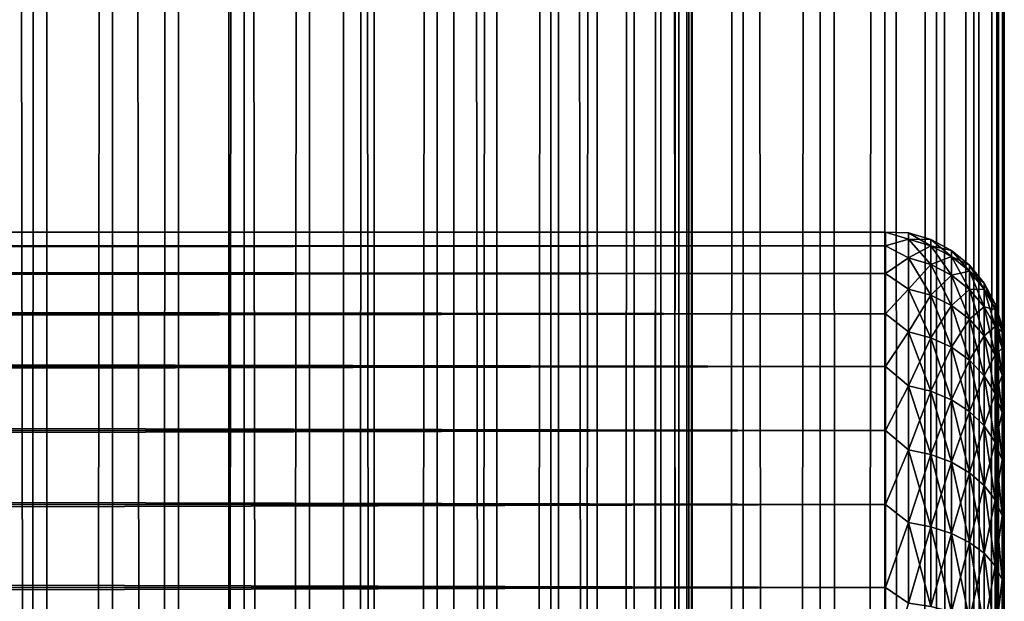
# Model space of a CAD drawing. Extents: x -265 to 265, y 0 to 1307.
# Tile 318 of 356: x 248 to 265, y 1006 to 1016. Entities that reach past the tile are written whole.
import ezdxf

# ---------------------------------------------------------------- set-up
doc = ezdxf.new("R2010")
doc.units = 0
doc.header["$LTSCALE"] = 81.481481
for name, color, linetype in [('119', 7, 'CONTINUOUS'), ('120', 7, 'CONTINUOUS'), ('17', 7, 'CONTINUOUS'), ('19', 7, 'CONTINUOUS'), ('23', 7, 'CONTINUOUS')]:
    doc.layers.add(name, color=color, linetype=linetype)

msp = doc.modelspace()

# ---------------------------------------------------------------- linework, layer by layer
at = {"layer": '119', "color": 7, "linetype": 'CONTINUOUS'}
for points in [[(248.042, 1, 14.872), (250, 1, 15), (248.042, 1299, 14.872), (248.042, 1, 14.872)], [(248.042, 1299, 14.872), (250, 1, 15), (250, 1299, 15), (248.042, 1299, 14.872)], [(250, 1, 15), (251.958, 1, 14.872), (250, 1299, 15), (250, 1, 15)], [(250, 1299, 15), (251.958, 1, 14.872), (251.958, 1299, 14.872), (250, 1299, 15)], [(251.958, 1, 14.872), (253.882, 1, 14.489), (251.958, 1299, 14.872), (251.958, 1, 14.872)], [(251.958, 1299, 14.872), (253.882, 1, 14.489), (253.882, 1299, 14.489), (251.958, 1299, 14.872)], [(253.882, 1, 14.489), (255.74, 1, 13.858), (253.882, 1299, 14.489), (253.882, 1, 14.489)], [(253.882, 1299, 14.489), (255.74, 1, 13.858), (255.74, 1299, 13.858), (253.882, 1299, 14.489)], [(255.74, 1, 13.858), (257.5, 1, 12.99), (255.74, 1299, 13.858), (255.74, 1, 13.858)], [(255.74, 1299, 13.858), (257.5, 1, 12.99), (257.5, 1299, 12.99), (255.74, 1299, 13.858)], [(257.5, 1, 12.99), (259.131, 1, 11.9), (257.5, 1299, 12.99), (257.5, 1, 12.99)], [(257.5, 1299, 12.99), (259.131, 1, 11.9), (259.131, 1299, 11.9), (257.5, 1299, 12.99)], [(259.131, 1, 11.9), (260.607, 1, 10.607), (259.131, 1299, 11.9), (259.131, 1, 11.9)], [(259.131, 1299, 11.9), (260.607, 1, 10.607), (260.607, 1299, 10.607), (259.131, 1299, 11.9)], [(260.607, 1, 10.607), (261.9, 1, 9.131), (260.607, 1299, 10.607), (260.607, 1, 10.607)], [(260.607, 1299, 10.607), (261.9, 1, 9.131), (261.9, 1299, 9.131), (260.607, 1299, 10.607)], [(261.9, 1, 9.131), (262.99, 1, 7.5), (261.9, 1299, 9.131), (261.9, 1, 9.131)], [(261.9, 1299, 9.131), (262.99, 1, 7.5), (262.99, 1299, 7.5), (261.9, 1299, 9.131)], [(262.99, 1, 7.5), (263.858, 1, 5.74), (262.99, 1299, 7.5), (262.99, 1, 7.5)], [(262.99, 1299, 7.5), (263.858, 1, 5.74), (263.858, 1299, 5.74), (262.99, 1299, 7.5)], [(263.858, 1, 5.74), (264.489, 1, 3.882), (263.858, 1299, 5.74), (263.858, 1, 5.74)], [(263.858, 1299, 5.74), (264.489, 1, 3.882), (264.489, 1299, 3.882), (263.858, 1299, 5.74)], [(264.489, 1, 3.882), (264.872, 1, 1.958), (264.489, 1299, 3.882), (264.489, 1, 3.882)], [(264.489, 1299, 3.882), (264.872, 1, 1.958), (264.872, 1299, 1.958), (264.489, 1299, 3.882)], [(264.872, 1, 1.958), (265, 1), (264.872, 1299, 1.958), (264.872, 1, 1.958)], [(264.872, 1299, 1.958), (265, 1), (265, 1299), (264.872, 1299, 1.958)]]:
    msp.add_3dface(points, dxfattribs=at)
at = {"layer": '120', "color": 7, "linetype": 'CONTINUOUS'}
for points in [[(260.607, 1299, -10.607), (260.607, 1, -10.607), (259.75, 20, -11.399), (260.607, 1299, -10.607)], [(259.75, 1280, -11.399), (260.607, 1299, -10.607), (259.75, 20, -11.399), (259.75, 1280, -11.399)], [(261.9, 1, -9.131), (260.607, 1, -10.607), (261.9, 1299, -9.131), (261.9, 1, -9.131)], [(261.9, 1299, -9.131), (260.607, 1, -10.607), (260.607, 1299, -10.607), (261.9, 1299, -9.131)], [(262.99, 1, -7.5), (261.9, 1, -9.131), (262.99, 1299, -7.5), (262.99, 1, -7.5)], [(262.99, 1299, -7.5), (261.9, 1, -9.131), (261.9, 1299, -9.131), (262.99, 1299, -7.5)], [(263.858, 1, -5.74), (262.99, 1, -7.5), (263.858, 1299, -5.74), (263.858, 1, -5.74)], [(263.858, 1299, -5.74), (262.99, 1, -7.5), (262.99, 1299, -7.5), (263.858, 1299, -5.74)], [(264.489, 1, -3.882), (263.858, 1, -5.74), (264.489, 1299, -3.882), (264.489, 1, -3.882)], [(264.489, 1299, -3.882), (263.858, 1, -5.74), (263.858, 1299, -5.74), (264.489, 1299, -3.882)], [(264.872, 1, -1.958), (264.489, 1, -3.882), (264.872, 1299, -1.958), (264.872, 1, -1.958)], [(264.872, 1299, -1.958), (264.489, 1, -3.882), (264.489, 1299, -3.882), (264.872, 1299, -1.958)], [(265, 1299), (265, 1), (264.872, 1, -1.958), (265, 1299)], [(265, 1299), (264.872, 1, -1.958), (264.872, 1299, -1.958), (265, 1299)], [(259.695, 1278.967, -11.446), (259.75, 1280, -11.399), (259.695, 21.033, -11.446), (259.695, 1278.967, -11.446)], [(259.695, 21.033, -11.446), (259.75, 1280, -11.399), (259.75, 20, -11.399), (259.695, 21.033, -11.446)], [(259.525, 1277.918, -11.588), (259.695, 1278.967, -11.446), (259.525, 22.083, -11.588), (259.525, 1277.918, -11.588)], [(259.525, 22.083, -11.588), (259.695, 1278.967, -11.446), (259.695, 21.033, -11.446), (259.525, 22.083, -11.588)], [(259.224, 1276.842, -11.828), (259.525, 1277.918, -11.588), (259.224, 23.158, -11.828), (259.224, 1276.842, -11.828)], [(259.224, 23.158, -11.828), (259.525, 1277.918, -11.588), (259.525, 22.083, -11.588), (259.224, 23.158, -11.828)], [(258.772, 1275.745, -12.167), (259.224, 1276.842, -11.828), (258.772, 24.255, -12.167), (258.772, 1275.745, -12.167)], [(258.772, 24.255, -12.167), (259.224, 1276.842, -11.828), (259.224, 23.158, -11.828), (258.772, 24.255, -12.167)], [(258.153, 1274.653, -12.591), (258.772, 1275.745, -12.167), (258.153, 25.347, -12.591), (258.153, 1274.653, -12.591)], [(258.153, 25.347, -12.591), (258.772, 1275.745, -12.167), (258.772, 24.255, -12.167), (258.153, 25.347, -12.591)], [(257.374, 1273.621, -13.063), (258.153, 1274.653, -12.591), (257.374, 26.379, -13.063), (257.374, 1273.621, -13.063)], [(257.374, 26.379, -13.063), (258.153, 1274.653, -12.591), (258.153, 25.347, -12.591), (257.374, 26.379, -13.063)], [(256.461, 1272.698, -13.537), (257.374, 1273.621, -13.063), (256.461, 27.302, -13.537), (256.461, 1272.698, -13.537)], [(256.461, 27.302, -13.537), (257.374, 1273.621, -13.063), (257.374, 26.379, -13.063), (256.461, 27.302, -13.537)], [(255.458, 1271.921, -13.972), (256.461, 1272.698, -13.537), (255.458, 28.079, -13.972), (255.458, 1271.921, -13.972)], [(255.458, 28.079, -13.972), (256.461, 1272.698, -13.537), (256.461, 27.302, -13.537), (255.458, 28.079, -13.972)], [(254.401, 1271.3, -14.34), (255.458, 1271.921, -13.972), (254.401, 28.7, -14.34), (254.401, 1271.3, -14.34)], [(254.401, 28.7, -14.34), (255.458, 1271.921, -13.972), (255.458, 28.079, -13.972), (254.401, 28.7, -14.34)], [(253.314, 1270.831, -14.629), (254.401, 1271.3, -14.34), (253.314, 29.169, -14.629), (253.314, 1270.831, -14.629)], [(253.314, 29.169, -14.629), (254.401, 1271.3, -14.34), (254.401, 28.7, -14.34), (253.314, 29.169, -14.629)], [(252.214, 1270.505, -14.836), (253.314, 1270.831, -14.629), (252.214, 29.495, -14.836), (252.214, 1270.505, -14.836)], [(252.214, 29.495, -14.836), (253.314, 1270.831, -14.629), (253.314, 29.169, -14.629), (252.214, 29.495, -14.836)], [(247.786, 1270.505, -14.836), (248.892, 1270.313, -14.959), (247.786, 29.495, -14.836), (247.786, 1270.505, -14.836)], [(251.108, 1270.313, -14.959), (252.214, 1270.505, -14.836), (251.108, 29.687, -14.959), (251.108, 1270.313, -14.959)], [(251.108, 29.687, -14.959), (252.214, 1270.505, -14.836), (252.214, 29.495, -14.836), (251.108, 29.687, -14.959)], [(247.786, 29.495, -14.836), (248.892, 1270.313, -14.959), (248.892, 29.687, -14.959), (247.786, 29.495, -14.836)], [(248.892, 1270.313, -14.959), (250, 1270.25, -15), (248.892, 29.687, -14.959), (248.892, 1270.313, -14.959)], [(248.892, 29.687, -14.959), (250, 1270.25, -15), (250, 29.75, -15), (248.892, 29.687, -14.959)], [(250, 1270.25, -15), (251.108, 1270.313, -14.959), (250, 29.75, -15), (250, 1270.25, -15)], [(250, 29.75, -15), (251.108, 1270.313, -14.959), (251.108, 29.687, -14.959), (250, 29.75, -15)]]:
    msp.add_3dface(points, dxfattribs=at)
at = {"layer": '17', "color": 7, "linetype": 'CONTINUOUS'}
for points in [[(265, 1010.5, 27.5), (265, 1010.473, 28.249), (265, 1010.473, 26.751), (265, 1010.5, 27.5)], [(265, 1010.473, 28.249), (265, 1010.393, 28.994), (265, 1010.473, 26.751), (265, 1010.473, 28.249)], [(265, 1010.473, 26.751), (265, 1010.393, 28.994), (265, 1010.393, 26.006), (265, 1010.473, 26.751)], [(265, 1010.393, 28.994), (265, 1010.26, 29.732), (265, 1010.393, 26.006), (265, 1010.393, 28.994)], [(265, 1010.393, 26.006), (265, 1010.26, 29.732), (265, 1010.26, 25.268), (265, 1010.393, 26.006)], [(265, 1010.26, 29.732), (265, 1010.075, 30.458), (265, 1010.26, 25.268), (265, 1010.26, 29.732)], [(265, 1010.26, 25.268), (265, 1010.075, 30.458), (265, 1010.075, 24.542), (265, 1010.26, 25.268)], [(265, 1010.075, 30.458), (265, 1009.838, 31.169), (265, 1010.075, 24.542), (265, 1010.075, 30.458)], [(265, 1010.075, 24.542), (265, 1009.838, 31.169), (265, 1009.838, 23.831), (265, 1010.075, 24.542)], [(265, 1009.838, 31.169), (265, 1009.551, 31.862), (265, 1009.838, 23.831), (265, 1009.838, 31.169)], [(265, 1009.838, 23.831), (265, 1009.551, 31.862), (265, 1009.551, 23.138), (265, 1009.838, 23.831)], [(265, 1009.551, 31.862), (265, 1009.216, 32.532), (265, 1009.551, 23.138), (265, 1009.551, 31.862)], [(265, 1009.551, 23.138), (265, 1009.216, 32.532), (265, 1009.216, 22.468), (265, 1009.551, 23.138)], [(265, 1009.216, 32.532), (265, 1008.833, 33.177), (265, 1009.216, 22.468), (265, 1009.216, 32.532)], [(265, 1009.216, 22.468), (265, 1008.833, 33.177), (265, 1008.833, 21.823), (265, 1009.216, 22.468)], [(265, 1008.833, 33.177), (265, 1008.406, 33.792), (265, 1008.833, 21.823), (265, 1008.833, 33.177)], [(265, 1008.833, 21.823), (265, 1008.406, 33.792), (265, 1008.406, 21.208), (265, 1008.833, 21.823)], [(265, 1008.406, 33.792), (265, 1007.935, 34.376), (265, 1008.406, 21.208), (265, 1008.406, 33.792)], [(265, 1008.406, 21.208), (265, 1007.935, 34.376), (265, 1007.935, 20.624), (265, 1008.406, 21.208)], [(265, 1007.935, 34.376), (265, 1007.425, 34.925), (265, 1007.935, 20.624), (265, 1007.935, 34.376)], [(265, 1007.935, 20.624), (265, 1007.425, 34.925), (265, 1007.425, 20.075), (265, 1007.935, 20.624)], [(265, 1007.425, 34.925), (265, 1006.876, 35.435), (265, 1007.425, 20.075), (265, 1007.425, 34.925)], [(265, 1007.425, 20.075), (265, 1006.876, 35.435), (265, 1006.876, 19.565), (265, 1007.425, 20.075)], [(265, 1006.876, 35.435), (265, 1006.292, 35.906), (265, 1006.876, 19.565), (265, 1006.876, 35.435)], [(265, 1006.876, 19.565), (265, 1006.292, 35.906), (265, 1006.292, 19.094), (265, 1006.876, 19.565)], [(265, 1006.292, 35.906), (265, 1005.677, 36.333), (265, 1006.292, 19.094), (265, 1006.292, 35.906)], [(265, 1006.292, 19.094), (265, 1005.677, 36.333), (265, 1005.677, 18.667), (265, 1006.292, 19.094)]]:
    msp.add_3dface(points, dxfattribs=at)
at = {"layer": '19', "color": 7, "linetype": 'CONTINUOUS'}
for points in [[(-263, 1012.471, 28.353), (-263, 1012.239, 30.043), (263, 1012.471, 28.353), (-263, 1012.471, 28.353)], [(263, 1012.471, 28.353), (-263, 1012.239, 30.043), (263, 1012.239, 30.043), (263, 1012.471, 28.353)], [(-263, 1012.471, 26.647), (-263, 1012.471, 28.353), (263, 1012.471, 26.647), (-263, 1012.471, 26.647)], [(263, 1012.471, 26.647), (-263, 1012.471, 28.353), (263, 1012.471, 28.353), (263, 1012.471, 26.647)], [(-263, 1012.239, 24.957), (-263, 1012.471, 26.647), (263, 1012.239, 24.957), (-263, 1012.239, 24.957)], [(263, 1012.239, 24.957), (-263, 1012.471, 26.647), (263, 1012.471, 26.647), (263, 1012.239, 24.957)], [(-263, 1012.239, 30.043), (-263, 1011.778, 31.686), (263, 1012.239, 30.043), (-263, 1012.239, 30.043)], [(263, 1012.239, 30.043), (-263, 1011.778, 31.686), (263, 1011.778, 31.686), (263, 1012.239, 30.043)], [(-263, 1011.778, 23.314), (-263, 1012.239, 24.957), (263, 1011.778, 23.314), (-263, 1011.778, 23.314)], [(263, 1011.778, 23.314), (-263, 1012.239, 24.957), (263, 1012.239, 24.957), (263, 1011.778, 23.314)], [(-263, 1011.778, 31.686), (-263, 1011.099, 33.251), (263, 1011.778, 31.686), (-263, 1011.778, 31.686)], [(263, 1011.778, 31.686), (-263, 1011.099, 33.251), (263, 1011.099, 33.251), (263, 1011.778, 31.686)], [(-263, 1011.099, 21.749), (-263, 1011.778, 23.314), (263, 1011.099, 21.749), (-263, 1011.099, 21.749)], [(263, 1011.099, 21.749), (-263, 1011.778, 23.314), (263, 1011.778, 23.314), (263, 1011.099, 21.749)], [(-263, 1011.099, 33.251), (-263, 1010.212, 34.709), (263, 1011.099, 33.251), (-263, 1011.099, 33.251)], [(263, 1011.099, 33.251), (-263, 1010.212, 34.709), (263, 1010.212, 34.709), (263, 1011.099, 33.251)], [(-263, 1010.212, 20.291), (-263, 1011.099, 21.749), (263, 1010.212, 20.291), (-263, 1010.212, 20.291)], [(263, 1010.212, 20.291), (-263, 1011.099, 21.749), (263, 1011.099, 21.749), (263, 1010.212, 20.291)], [(-263, 1010.212, 34.709), (-263, 1009.135, 36.032), (263, 1010.212, 34.709), (-263, 1010.212, 34.709)], [(263, 1010.212, 34.709), (-263, 1009.135, 36.032), (263, 1009.135, 36.032), (263, 1010.212, 34.709)], [(-263, 1009.135, 18.968), (-263, 1010.212, 20.291), (263, 1009.135, 18.968), (-263, 1009.135, 18.968)], [(263, 1009.135, 18.968), (-263, 1010.212, 20.291), (263, 1010.212, 20.291), (263, 1009.135, 18.968)], [(-263, 1009.135, 36.032), (-263, 1007.889, 37.196), (263, 1009.135, 36.032), (-263, 1009.135, 36.032)], [(263, 1009.135, 36.032), (-263, 1007.889, 37.196), (263, 1007.889, 37.196), (263, 1009.135, 36.032)], [(-263, 1007.889, 17.804), (-263, 1009.135, 18.968), (263, 1007.889, 17.804), (-263, 1007.889, 17.804)], [(263, 1007.889, 17.804), (-263, 1009.135, 18.968), (263, 1009.135, 18.968), (263, 1007.889, 17.804)], [(-263, 1007.889, 37.196), (-263, 1006.495, 38.18), (263, 1007.889, 37.196), (-263, 1007.889, 37.196)], [(263, 1007.889, 37.196), (-263, 1006.495, 38.18), (263, 1006.495, 38.18), (263, 1007.889, 37.196)], [(-263, 1006.495, 16.82), (-263, 1007.889, 17.804), (263, 1006.495, 16.82), (-263, 1006.495, 16.82)], [(263, 1006.495, 16.82), (-263, 1007.889, 17.804), (263, 1007.889, 17.804), (263, 1006.495, 16.82)], [(-263, 1006.495, 38.18), (-263, 1004.98, 38.965), (263, 1006.495, 38.18), (-263, 1006.495, 38.18)], [(263, 1006.495, 38.18), (-263, 1004.98, 38.965), (263, 1004.98, 38.965), (263, 1006.495, 38.18)], [(-263, 1004.98, 16.035), (-263, 1006.495, 16.82), (263, 1004.98, 16.035), (-263, 1004.98, 16.035)], [(263, 1004.98, 16.035), (-263, 1006.495, 16.82), (263, 1006.495, 16.82), (263, 1004.98, 16.035)]]:
    msp.add_3dface(points, dxfattribs=at)
at = {"layer": '23', "color": 7, "linetype": 'CONTINUOUS'}
for points in [[(263, 1012.239, 24.957), (263, 1012.471, 26.647), (263.388, 1012.355, 25.873), (263, 1012.239, 24.957)], [(263, 1012.471, 26.647), (263, 1012.471, 28.353), (263.388, 1012.462, 27.5), (263, 1012.471, 26.647)], [(263, 1012.471, 26.647), (263.388, 1012.462, 27.5), (263.388, 1012.355, 25.873), (263, 1012.471, 26.647)], [(263, 1012.471, 28.353), (263, 1012.239, 30.043), (263.388, 1012.355, 29.127), (263, 1012.471, 28.353)], [(263, 1012.471, 28.353), (263.388, 1012.355, 29.127), (263.388, 1012.462, 27.5), (263, 1012.471, 28.353)], [(263, 1012.239, 24.957), (263.388, 1012.355, 25.873), (263.388, 1012.037, 24.275), (263, 1012.239, 24.957)], [(263, 1012.239, 30.043), (263.388, 1012.037, 30.725), (263.388, 1012.355, 29.127), (263, 1012.239, 30.043)], [(263.764, 1012.349, 27.5), (263.764, 1012.243, 25.888), (263.388, 1012.462, 27.5), (263.764, 1012.349, 27.5)], [(263.388, 1012.355, 29.127), (263.764, 1012.349, 27.5), (263.388, 1012.462, 27.5), (263.388, 1012.355, 29.127)], [(263.388, 1012.462, 27.5), (263.764, 1012.243, 25.888), (263.388, 1012.355, 25.873), (263.388, 1012.462, 27.5)], [(263.764, 1012.243, 29.112), (263.764, 1012.349, 27.5), (263.388, 1012.355, 29.127), (263.764, 1012.243, 29.112)], [(263.388, 1012.037, 30.725), (263.764, 1012.243, 29.112), (263.388, 1012.355, 29.127), (263.388, 1012.037, 30.725)], [(263.764, 1012.243, 25.888), (263.764, 1011.928, 24.304), (263.388, 1012.355, 25.873), (263.764, 1012.243, 25.888)], [(263.388, 1012.355, 25.873), (263.764, 1011.928, 24.304), (263.388, 1012.037, 24.275), (263.388, 1012.355, 25.873)], [(264.11, 1012.164, 27.5), (264.11, 1012.06, 25.912), (263.764, 1012.349, 27.5), (264.11, 1012.164, 27.5)], [(263.764, 1012.243, 29.112), (264.11, 1012.164, 27.5), (263.764, 1012.349, 27.5), (263.764, 1012.243, 29.112)], [(263.764, 1012.349, 27.5), (264.11, 1012.06, 25.912), (263.764, 1012.243, 25.888), (263.764, 1012.349, 27.5)], [(263, 1011.778, 23.314), (263, 1012.239, 24.957), (263.388, 1012.037, 24.275), (263, 1011.778, 23.314)], [(263, 1012.239, 30.043), (263, 1011.778, 31.686), (263.388, 1012.037, 30.725), (263, 1012.239, 30.043)], [(263.764, 1011.928, 30.696), (263.764, 1012.243, 29.112), (263.388, 1012.037, 30.725), (263.764, 1011.928, 30.696)], [(264.11, 1012.06, 29.088), (264.11, 1012.164, 27.5), (263.764, 1012.243, 29.112), (264.11, 1012.06, 29.088)], [(263.764, 1011.928, 30.696), (264.11, 1012.06, 29.088), (263.764, 1012.243, 29.112), (263.764, 1011.928, 30.696)], [(264.11, 1012.06, 25.912), (264.11, 1011.749, 24.352), (263.764, 1012.243, 25.888), (264.11, 1012.06, 25.912)], [(263.764, 1012.243, 25.888), (264.11, 1011.749, 24.352), (263.764, 1011.928, 24.304), (263.764, 1012.243, 25.888)], [(264.413, 1011.915, 27.5), (264.413, 1011.813, 25.945), (264.11, 1012.164, 27.5), (264.413, 1011.915, 27.5)], [(264.11, 1012.06, 29.088), (264.413, 1011.915, 27.5), (264.11, 1012.164, 27.5), (264.11, 1012.06, 29.088)], [(264.11, 1012.164, 27.5), (264.413, 1011.813, 25.945), (264.11, 1012.06, 25.912), (264.11, 1012.164, 27.5)], [(263, 1011.778, 23.314), (263.388, 1012.037, 24.275), (263.388, 1011.513, 22.731), (263, 1011.778, 23.314)], [(263, 1011.778, 31.686), (263.388, 1011.513, 32.269), (263.388, 1012.037, 30.725), (263, 1011.778, 31.686)], [(263.388, 1011.513, 32.269), (263.764, 1011.928, 30.696), (263.388, 1012.037, 30.725), (263.388, 1011.513, 32.269)], [(263.764, 1011.928, 24.304), (263.764, 1011.409, 22.774), (263.388, 1012.037, 24.275), (263.764, 1011.928, 24.304)], [(263.388, 1012.037, 24.275), (263.764, 1011.409, 22.774), (263.388, 1011.513, 22.731), (263.388, 1012.037, 24.275)], [(264.11, 1011.749, 30.648), (264.11, 1012.06, 29.088), (263.764, 1011.928, 30.696), (264.11, 1011.749, 30.648)], [(264.413, 1011.813, 29.055), (264.413, 1011.915, 27.5), (264.11, 1012.06, 29.088), (264.413, 1011.813, 29.055)], [(264.11, 1011.749, 30.648), (264.413, 1011.813, 29.055), (264.11, 1012.06, 29.088), (264.11, 1011.749, 30.648)], [(264.413, 1011.813, 25.945), (264.413, 1011.509, 24.416), (264.11, 1012.06, 25.912), (264.413, 1011.813, 25.945)], [(264.11, 1012.06, 25.912), (264.413, 1011.509, 24.416), (264.11, 1011.749, 24.352), (264.11, 1012.06, 25.912)], [(263.764, 1011.409, 32.226), (263.764, 1011.928, 30.696), (263.388, 1011.513, 32.269), (263.764, 1011.409, 32.226)], [(263.764, 1011.409, 32.226), (264.11, 1011.749, 30.648), (263.764, 1011.928, 30.696), (263.764, 1011.409, 32.226)], [(264.11, 1011.749, 24.352), (264.11, 1011.238, 22.845), (263.764, 1011.928, 24.304), (264.11, 1011.749, 24.352)], [(263.764, 1011.928, 24.304), (264.11, 1011.238, 22.845), (263.764, 1011.409, 22.774), (263.764, 1011.928, 24.304)], [(264.413, 1011.509, 30.584), (264.413, 1011.813, 29.055), (264.11, 1011.749, 30.648), (264.413, 1011.509, 30.584)], [(264.663, 1011.612, 27.5), (264.663, 1011.512, 25.984), (264.413, 1011.915, 27.5), (264.663, 1011.612, 27.5)], [(264.413, 1011.813, 29.055), (264.663, 1011.612, 27.5), (264.413, 1011.915, 27.5), (264.413, 1011.813, 29.055)], [(264.413, 1011.915, 27.5), (264.663, 1011.512, 25.984), (264.413, 1011.813, 25.945), (264.413, 1011.915, 27.5)], [(264.663, 1011.512, 29.016), (264.663, 1011.612, 27.5), (264.413, 1011.813, 29.055), (264.663, 1011.512, 29.016)], [(264.413, 1011.509, 30.584), (264.663, 1011.512, 29.016), (264.413, 1011.813, 29.055), (264.413, 1011.509, 30.584)], [(264.663, 1011.512, 25.984), (264.663, 1011.216, 24.495), (264.413, 1011.813, 25.945), (264.663, 1011.512, 25.984)], [(264.413, 1011.813, 25.945), (264.663, 1011.216, 24.495), (264.413, 1011.509, 24.416), (264.413, 1011.813, 25.945)], [(263, 1011.099, 21.749), (263, 1011.778, 23.314), (263.388, 1011.513, 22.731), (263, 1011.099, 21.749)], [(263, 1011.778, 31.686), (263, 1011.099, 33.251), (263.388, 1011.513, 32.269), (263, 1011.778, 31.686)], [(264.11, 1011.238, 32.155), (264.11, 1011.749, 30.648), (263.764, 1011.409, 32.226), (264.11, 1011.238, 32.155)], [(264.11, 1011.238, 32.155), (264.413, 1011.509, 30.584), (264.11, 1011.749, 30.648), (264.11, 1011.238, 32.155)], [(264.413, 1011.509, 24.416), (264.413, 1011.008, 22.94), (264.11, 1011.749, 24.352), (264.413, 1011.509, 24.416)], [(264.11, 1011.749, 24.352), (264.413, 1011.008, 22.94), (264.11, 1011.238, 22.845), (264.11, 1011.749, 24.352)], [(263, 1011.099, 21.749), (263.388, 1011.513, 22.731), (263.388, 1010.792, 21.269), (263, 1011.099, 21.749)], [(263, 1011.099, 33.251), (263.388, 1010.792, 33.731), (263.388, 1011.513, 32.269), (263, 1011.099, 33.251)], [(263.388, 1010.792, 33.731), (263.764, 1011.409, 32.226), (263.388, 1011.513, 32.269), (263.388, 1010.792, 33.731)], [(263.764, 1011.409, 22.774), (263.764, 1010.694, 21.326), (263.388, 1011.513, 22.731), (263.764, 1011.409, 22.774)], [(263.388, 1011.513, 22.731), (263.764, 1010.694, 21.326), (263.388, 1010.792, 21.269), (263.388, 1011.513, 22.731)], [(264.413, 1011.008, 32.06), (264.413, 1011.509, 30.584), (264.11, 1011.238, 32.155), (264.413, 1011.008, 32.06)], [(264.663, 1011.216, 30.505), (264.663, 1011.512, 29.016), (264.413, 1011.509, 30.584), (264.663, 1011.216, 30.505)], [(264.413, 1011.008, 32.06), (264.663, 1011.216, 30.505), (264.413, 1011.509, 30.584), (264.413, 1011.008, 32.06)], [(264.663, 1011.216, 24.495), (264.663, 1010.728, 23.056), (264.413, 1011.509, 24.416), (264.663, 1011.216, 24.495)], [(264.413, 1011.509, 24.416), (264.663, 1010.728, 23.056), (264.413, 1011.008, 22.94), (264.413, 1011.509, 24.416)], [(264.848, 1011.266, 27.5), (264.848, 1011.169, 26.03), (264.663, 1011.612, 27.5), (264.848, 1011.266, 27.5)], [(264.663, 1011.512, 29.016), (264.848, 1011.266, 27.5), (264.663, 1011.612, 27.5), (264.663, 1011.512, 29.016)], [(264.663, 1011.612, 27.5), (264.848, 1011.169, 26.03), (264.663, 1011.512, 25.984), (264.663, 1011.612, 27.5)], [(264.848, 1011.169, 28.97), (264.848, 1011.266, 27.5), (264.663, 1011.512, 29.016), (264.848, 1011.169, 28.97)], [(264.663, 1011.216, 30.505), (264.848, 1011.169, 28.97), (264.663, 1011.512, 29.016), (264.663, 1011.216, 30.505)], [(264.848, 1011.169, 26.03), (264.848, 1010.882, 24.584), (264.663, 1011.512, 25.984), (264.848, 1011.169, 26.03)], [(264.663, 1011.512, 25.984), (264.848, 1010.882, 24.584), (264.663, 1011.216, 24.495), (264.663, 1011.512, 25.984)], [(263.764, 1010.694, 33.674), (263.764, 1011.409, 32.226), (263.388, 1010.792, 33.731), (263.764, 1010.694, 33.674)], [(263.764, 1010.694, 33.674), (264.11, 1011.238, 32.155), (263.764, 1011.409, 32.226), (263.764, 1010.694, 33.674)], [(264.11, 1011.238, 22.845), (264.11, 1010.534, 21.418), (263.764, 1011.409, 22.774), (264.11, 1011.238, 22.845)], [(263.764, 1011.409, 22.774), (264.11, 1010.534, 21.418), (263.764, 1010.694, 21.326), (263.764, 1011.409, 22.774)], [(264.11, 1010.534, 33.582), (264.11, 1011.238, 32.155), (263.764, 1010.694, 33.674), (264.11, 1010.534, 33.582)], [(264.11, 1010.534, 33.582), (264.413, 1011.008, 32.06), (264.11, 1011.238, 32.155), (264.11, 1010.534, 33.582)], [(264.413, 1011.008, 22.94), (264.413, 1010.319, 21.542), (264.11, 1011.238, 22.845), (264.413, 1011.008, 22.94)], [(264.11, 1011.238, 22.845), (264.413, 1010.319, 21.542), (264.11, 1010.534, 21.418), (264.11, 1011.238, 22.845)], [(264.663, 1010.728, 31.944), (264.663, 1011.216, 30.505), (264.413, 1011.008, 32.06), (264.663, 1010.728, 31.944)], [(264.848, 1010.882, 30.416), (264.848, 1011.169, 28.97), (264.663, 1011.216, 30.505), (264.848, 1010.882, 30.416)], [(264.663, 1010.728, 31.944), (264.848, 1010.882, 30.416), (264.663, 1011.216, 30.505), (264.663, 1010.728, 31.944)], [(264.848, 1010.882, 24.584), (264.848, 1010.408, 23.189), (264.663, 1011.216, 24.495), (264.848, 1010.882, 24.584)], [(264.663, 1011.216, 24.495), (264.848, 1010.408, 23.189), (264.663, 1010.728, 23.056), (264.663, 1011.216, 24.495)], [(264.962, 1010.89, 27.5), (264.962, 1010.797, 26.079), (264.848, 1011.266, 27.5), (264.962, 1010.89, 27.5)], [(264.848, 1011.169, 28.97), (264.962, 1010.89, 27.5), (264.848, 1011.266, 27.5), (264.848, 1011.169, 28.97)], [(264.848, 1011.266, 27.5), (264.962, 1010.797, 26.079), (264.848, 1011.169, 26.03), (264.848, 1011.266, 27.5)], [(264.962, 1010.797, 28.921), (264.962, 1010.89, 27.5), (264.848, 1011.169, 28.97), (264.962, 1010.797, 28.921)], [(264.848, 1010.882, 30.416), (264.962, 1010.797, 28.921), (264.848, 1011.169, 28.97), (264.848, 1010.882, 30.416)], [(264.962, 1010.797, 26.079), (264.962, 1010.519, 24.681), (264.848, 1011.169, 26.03), (264.962, 1010.797, 26.079)], [(264.848, 1011.169, 26.03), (264.962, 1010.519, 24.681), (264.848, 1010.882, 24.584), (264.848, 1011.169, 26.03)], [(263, 1010.212, 20.291), (263, 1011.099, 21.749), (263.388, 1010.792, 21.269), (263, 1010.212, 20.291)], [(263, 1011.099, 33.251), (263, 1010.212, 34.709), (263.388, 1010.792, 33.731), (263, 1011.099, 33.251)], [(264.413, 1010.319, 33.458), (264.413, 1011.008, 32.06), (264.11, 1010.534, 33.582), (264.413, 1010.319, 33.458)], [(264.413, 1010.319, 33.458), (264.663, 1010.728, 31.944), (264.413, 1011.008, 32.06), (264.413, 1010.319, 33.458)], [(264.663, 1010.728, 23.056), (264.663, 1010.056, 21.694), (264.413, 1011.008, 22.94), (264.663, 1010.728, 23.056)], [(264.413, 1011.008, 22.94), (264.663, 1010.056, 21.694), (264.413, 1010.319, 21.542), (264.413, 1011.008, 22.94)], [(264.848, 1010.408, 31.811), (264.848, 1010.882, 30.416), (264.663, 1010.728, 31.944), (264.848, 1010.408, 31.811)], [(264.962, 1010.519, 30.319), (264.962, 1010.797, 28.921), (264.848, 1010.882, 30.416), (264.962, 1010.519, 30.319)], [(264.848, 1010.408, 31.811), (264.962, 1010.519, 30.319), (264.848, 1010.882, 30.416), (264.848, 1010.408, 31.811)], [(264.962, 1010.519, 24.681), (264.962, 1010.061, 23.333), (264.848, 1010.882, 24.584), (264.962, 1010.519, 24.681)], [(264.848, 1010.882, 24.584), (264.962, 1010.061, 23.333), (264.848, 1010.408, 23.189), (264.848, 1010.882, 24.584)], [(265, 1010.5, 27.5), (265, 1010.473, 26.751), (264.962, 1010.89, 27.5), (265, 1010.5, 27.5)], [(264.962, 1010.797, 28.921), (265, 1010.5, 27.5), (264.962, 1010.89, 27.5), (264.962, 1010.797, 28.921)], [(264.962, 1010.89, 27.5), (265, 1010.473, 26.751), (264.962, 1010.797, 26.079), (264.962, 1010.89, 27.5)], [(263, 1010.212, 20.291), (263.388, 1010.792, 21.269), (263.388, 1009.887, 19.914), (263, 1010.212, 20.291)], [(263, 1010.212, 34.709), (263.388, 1009.887, 35.086), (263.388, 1010.792, 33.731), (263, 1010.212, 34.709)], [(263.388, 1009.887, 35.086), (263.764, 1010.694, 33.674), (263.388, 1010.792, 33.731), (263.388, 1009.887, 35.086)], [(263.764, 1010.694, 21.326), (263.764, 1009.797, 19.983), (263.388, 1010.792, 21.269), (263.764, 1010.694, 21.326)], [(263.388, 1010.792, 21.269), (263.764, 1009.797, 19.983), (263.388, 1009.887, 19.914), (263.388, 1010.792, 21.269)], [(263.764, 1009.797, 35.017), (263.764, 1010.694, 33.674), (263.388, 1009.887, 35.086), (263.764, 1009.797, 35.017)], [(263.764, 1009.797, 35.017), (264.11, 1010.534, 33.582), (263.764, 1010.694, 33.674), (263.764, 1009.797, 35.017)], [(264.11, 1010.534, 21.418), (264.11, 1009.65, 20.095), (263.764, 1010.694, 21.326), (264.11, 1010.534, 21.418)], [(263.764, 1010.694, 21.326), (264.11, 1009.65, 20.095), (263.764, 1009.797, 19.983), (263.764, 1010.694, 21.326)], [(264.663, 1010.056, 33.306), (264.663, 1010.728, 31.944), (264.413, 1010.319, 33.458), (264.663, 1010.056, 33.306)], [(264.663, 1010.056, 33.306), (264.848, 1010.408, 31.811), (264.663, 1010.728, 31.944), (264.663, 1010.056, 33.306)], [(264.848, 1010.408, 23.189), (264.848, 1009.756, 21.867), (264.663, 1010.728, 23.056), (264.848, 1010.408, 23.189)], [(264.663, 1010.728, 23.056), (264.848, 1009.756, 21.867), (264.663, 1010.056, 21.694), (264.663, 1010.728, 23.056)], [(265, 1010.393, 28.994), (265, 1010.473, 28.249), (264.962, 1010.797, 28.921), (265, 1010.393, 28.994)], [(264.962, 1010.519, 30.319), (265, 1010.393, 28.994), (264.962, 1010.797, 28.921), (264.962, 1010.519, 30.319)], [(265, 1010.473, 28.249), (265, 1010.5, 27.5), (264.962, 1010.797, 28.921), (265, 1010.473, 28.249)], [(265, 1010.473, 26.751), (265, 1010.393, 26.006), (264.962, 1010.797, 26.079), (265, 1010.473, 26.751)], [(265, 1010.393, 26.006), (265, 1010.26, 25.268), (264.962, 1010.797, 26.079), (265, 1010.393, 26.006)], [(264.962, 1010.797, 26.079), (265, 1010.26, 25.268), (264.962, 1010.519, 24.681), (264.962, 1010.797, 26.079)], [(264.11, 1009.65, 34.905), (264.11, 1010.534, 33.582), (263.764, 1009.797, 35.017), (264.11, 1009.65, 34.905)], [(264.11, 1009.65, 34.905), (264.413, 1010.319, 33.458), (264.11, 1010.534, 33.582), (264.11, 1009.65, 34.905)], [(264.413, 1010.319, 21.542), (264.413, 1009.453, 20.247), (264.11, 1010.534, 21.418), (264.413, 1010.319, 21.542)], [(264.11, 1010.534, 21.418), (264.413, 1009.453, 20.247), (264.11, 1009.65, 20.095), (264.11, 1010.534, 21.418)], [(264.962, 1010.061, 31.667), (264.962, 1010.519, 30.319), (264.848, 1010.408, 31.811), (264.962, 1010.061, 31.667)], [(265, 1010.075, 30.458), (265, 1010.26, 29.732), (264.962, 1010.519, 30.319), (265, 1010.075, 30.458)], [(264.962, 1010.061, 31.667), (265, 1010.075, 30.458), (264.962, 1010.519, 30.319), (264.962, 1010.061, 31.667)], [(265, 1010.26, 29.732), (265, 1010.393, 28.994), (264.962, 1010.519, 30.319), (265, 1010.26, 29.732)], [(265, 1010.26, 25.268), (265, 1010.075, 24.542), (264.962, 1010.519, 24.681), (265, 1010.26, 25.268)], [(265, 1010.075, 24.542), (265, 1009.838, 23.831), (264.962, 1010.519, 24.681), (265, 1010.075, 24.542)], [(264.962, 1010.519, 24.681), (265, 1009.838, 23.831), (264.962, 1010.061, 23.333), (264.962, 1010.519, 24.681)], [(264.413, 1009.453, 34.753), (264.413, 1010.319, 33.458), (264.11, 1009.65, 34.905), (264.413, 1009.453, 34.753)], [(264.413, 1009.453, 34.753), (264.663, 1010.056, 33.306), (264.413, 1010.319, 33.458), (264.413, 1009.453, 34.753)], [(264.663, 1010.056, 21.694), (264.663, 1009.212, 20.431), (264.413, 1010.319, 21.542), (264.663, 1010.056, 21.694)], [(264.413, 1010.319, 21.542), (264.663, 1009.212, 20.431), (264.413, 1009.453, 20.247), (264.413, 1010.319, 21.542)], [(264.848, 1009.756, 33.133), (264.848, 1010.408, 31.811), (264.663, 1010.056, 33.306), (264.848, 1009.756, 33.133)], [(264.848, 1009.756, 33.133), (264.962, 1010.061, 31.667), (264.848, 1010.408, 31.811), (264.848, 1009.756, 33.133)], [(264.962, 1010.061, 23.333), (264.962, 1009.431, 22.055), (264.848, 1010.408, 23.189), (264.962, 1010.061, 23.333)], [(264.848, 1010.408, 23.189), (264.962, 1009.431, 22.055), (264.848, 1009.756, 21.867), (264.848, 1010.408, 23.189)], [(263, 1009.135, 18.968), (263, 1010.212, 20.291), (263.388, 1009.887, 19.914), (263, 1009.135, 18.968)], [(263, 1010.212, 34.709), (263, 1009.135, 36.032), (263.388, 1009.887, 35.086), (263, 1010.212, 34.709)], [(264.663, 1009.212, 34.569), (264.663, 1010.056, 33.306), (264.413, 1009.453, 34.753), (264.663, 1009.212, 34.569)], [(264.663, 1009.212, 34.569), (264.848, 1009.756, 33.133), (264.663, 1010.056, 33.306), (264.663, 1009.212, 34.569)], [(264.848, 1009.756, 21.867), (264.848, 1008.938, 20.642), (264.663, 1010.056, 21.694), (264.848, 1009.756, 21.867)], [(264.663, 1010.056, 21.694), (264.848, 1008.938, 20.642), (264.663, 1009.212, 20.431), (264.663, 1010.056, 21.694)], [(264.962, 1009.431, 32.945), (264.962, 1010.061, 31.667), (264.848, 1009.756, 33.133), (264.962, 1009.431, 32.945)], [(265, 1009.838, 31.169), (265, 1010.075, 30.458), (264.962, 1010.061, 31.667), (265, 1009.838, 31.169)], [(265, 1009.551, 31.862), (265, 1009.838, 31.169), (264.962, 1010.061, 31.667), (265, 1009.551, 31.862)], [(264.962, 1009.431, 32.945), (265, 1009.551, 31.862), (264.962, 1010.061, 31.667), (264.962, 1009.431, 32.945)], [(265, 1009.838, 23.831), (265, 1009.551, 23.138), (264.962, 1010.061, 23.333), (265, 1009.838, 23.831)], [(265, 1009.551, 23.138), (265, 1009.216, 22.468), (264.962, 1010.061, 23.333), (265, 1009.551, 23.138)], [(264.962, 1010.061, 23.333), (265, 1009.216, 22.468), (264.962, 1009.431, 22.055), (264.962, 1010.061, 23.333)], [(263, 1009.135, 18.968), (263.388, 1009.887, 19.914), (263.388, 1008.812, 18.688), (263, 1009.135, 18.968)], [(263, 1009.135, 36.032), (263.388, 1008.812, 36.312), (263.388, 1009.887, 35.086), (263, 1009.135, 36.032)], [(263.388, 1008.812, 36.312), (263.764, 1009.797, 35.017), (263.388, 1009.887, 35.086), (263.388, 1008.812, 36.312)], [(263.764, 1009.797, 19.983), (263.764, 1008.732, 18.768), (263.388, 1009.887, 19.914), (263.764, 1009.797, 19.983)], [(263.388, 1009.887, 19.914), (263.764, 1008.732, 18.768), (263.388, 1008.812, 18.688), (263.388, 1009.887, 19.914)], [(263.764, 1008.732, 36.232), (263.764, 1009.797, 35.017), (263.388, 1008.812, 36.312), (263.764, 1008.732, 36.232)], [(263.764, 1008.732, 36.232), (264.11, 1009.65, 34.905), (263.764, 1009.797, 35.017), (263.764, 1008.732, 36.232)], [(264.11, 1009.65, 20.095), (264.11, 1008.601, 18.899), (263.764, 1009.797, 19.983), (264.11, 1009.65, 20.095)], [(263.764, 1009.797, 19.983), (264.11, 1008.601, 18.899), (263.764, 1008.732, 18.768), (263.764, 1009.797, 19.983)], [(264.11, 1008.601, 36.101), (264.11, 1009.65, 34.905), (263.764, 1008.732, 36.232), (264.11, 1008.601, 36.101)], [(264.11, 1008.601, 36.101), (264.413, 1009.453, 34.753), (264.11, 1009.65, 34.905), (264.11, 1008.601, 36.101)], [(264.413, 1009.453, 20.247), (264.413, 1008.425, 19.075), (264.11, 1009.65, 20.095), (264.413, 1009.453, 20.247)], [(264.11, 1009.65, 20.095), (264.413, 1008.425, 19.075), (264.11, 1008.601, 18.899), (264.11, 1009.65, 20.095)], [(264.848, 1008.938, 34.358), (264.848, 1009.756, 33.133), (264.663, 1009.212, 34.569), (264.848, 1008.938, 34.358)], [(264.848, 1008.938, 34.358), (264.962, 1009.431, 32.945), (264.848, 1009.756, 33.133), (264.848, 1008.938, 34.358)], [(264.962, 1009.431, 22.055), (264.962, 1008.64, 20.87), (264.848, 1009.756, 21.867), (264.962, 1009.431, 22.055)], [(264.848, 1009.756, 21.867), (264.962, 1008.64, 20.87), (264.848, 1008.938, 20.642), (264.848, 1009.756, 21.867)], [(265, 1009.216, 32.532), (265, 1009.551, 31.862), (264.962, 1009.431, 32.945), (265, 1009.216, 32.532)], [(264.413, 1008.425, 35.925), (264.413, 1009.453, 34.753), (264.11, 1008.601, 36.101), (264.413, 1008.425, 35.925)], [(264.413, 1008.425, 35.925), (264.663, 1009.212, 34.569), (264.413, 1009.453, 34.753), (264.413, 1008.425, 35.925)], [(264.663, 1009.212, 20.431), (264.663, 1008.211, 19.289), (264.413, 1009.453, 20.247), (264.663, 1009.212, 20.431)], [(264.413, 1009.453, 20.247), (264.663, 1008.211, 19.289), (264.413, 1008.425, 19.075), (264.413, 1009.453, 20.247)], [(264.962, 1008.64, 34.13), (264.962, 1009.431, 32.945), (264.848, 1008.938, 34.358), (264.962, 1008.64, 34.13)], [(265, 1008.833, 33.177), (265, 1009.216, 32.532), (264.962, 1009.431, 32.945), (265, 1008.833, 33.177)], [(264.962, 1008.64, 34.13), (265, 1008.833, 33.177), (264.962, 1009.431, 32.945), (264.962, 1008.64, 34.13)], [(265, 1009.216, 22.468), (265, 1008.833, 21.823), (264.962, 1009.431, 22.055), (265, 1009.216, 22.468)], [(265, 1008.833, 21.823), (265, 1008.406, 21.208), (264.962, 1009.431, 22.055), (265, 1008.833, 21.823)], [(264.962, 1009.431, 22.055), (265, 1008.406, 21.208), (264.962, 1008.64, 20.87), (264.962, 1009.431, 22.055)], [(264.663, 1008.211, 35.711), (264.663, 1009.212, 34.569), (264.413, 1008.425, 35.925), (264.663, 1008.211, 35.711)], [(264.663, 1008.211, 35.711), (264.848, 1008.938, 34.358), (264.663, 1009.212, 34.569), (264.663, 1008.211, 35.711)], [(264.848, 1008.938, 20.642), (264.848, 1007.966, 19.534), (264.663, 1009.212, 20.431), (264.848, 1008.938, 20.642)], [(264.663, 1009.212, 20.431), (264.848, 1007.966, 19.534), (264.663, 1008.211, 19.289), (264.663, 1009.212, 20.431)], [(263, 1007.889, 17.804), (263, 1009.135, 18.968), (263.388, 1008.812, 18.688), (263, 1007.889, 17.804)], [(263, 1009.135, 36.032), (263, 1007.889, 37.196), (263.388, 1008.812, 36.312), (263, 1009.135, 36.032)], [(264.848, 1007.966, 35.466), (264.848, 1008.938, 34.358), (264.663, 1008.211, 35.711), (264.848, 1007.966, 35.466)], [(264.848, 1007.966, 35.466), (264.962, 1008.64, 34.13), (264.848, 1008.938, 34.358), (264.848, 1007.966, 35.466)], [(264.962, 1008.64, 20.87), (264.962, 1007.701, 19.799), (264.848, 1008.938, 20.642), (264.962, 1008.64, 20.87)], [(264.848, 1008.938, 20.642), (264.962, 1007.701, 19.799), (264.848, 1007.966, 19.534), (264.848, 1008.938, 20.642)], [(265, 1008.406, 33.792), (265, 1008.833, 33.177), (264.962, 1008.64, 34.13), (265, 1008.406, 33.792)], [(263, 1007.889, 17.804), (263.388, 1008.812, 18.688), (263.388, 1007.586, 17.613), (263, 1007.889, 17.804)], [(263, 1007.889, 37.196), (263.388, 1007.586, 37.387), (263.388, 1008.812, 36.312), (263, 1007.889, 37.196)], [(263.388, 1007.586, 37.387), (263.764, 1008.732, 36.232), (263.388, 1008.812, 36.312), (263.388, 1007.586, 37.387)], [(263.764, 1008.732, 18.768), (263.764, 1007.517, 17.703), (263.388, 1008.812, 18.688), (263.764, 1008.732, 18.768)], [(263.388, 1008.812, 18.688), (263.764, 1007.517, 17.703), (263.388, 1007.586, 17.613), (263.388, 1008.812, 18.688)], [(263.764, 1007.517, 37.297), (263.764, 1008.732, 36.232), (263.388, 1007.586, 37.387), (263.764, 1007.517, 37.297)], [(263.764, 1007.517, 37.297), (264.11, 1008.601, 36.101), (263.764, 1008.732, 36.232), (263.764, 1007.517, 37.297)], [(264.11, 1008.601, 18.899), (264.11, 1007.405, 17.85), (263.764, 1008.732, 18.768), (264.11, 1008.601, 18.899)], [(263.764, 1008.732, 18.768), (264.11, 1007.405, 17.85), (263.764, 1007.517, 17.703), (263.764, 1008.732, 18.768)], [(264.11, 1007.405, 37.15), (264.11, 1008.601, 36.101), (263.764, 1007.517, 37.297), (264.11, 1007.405, 37.15)], [(264.11, 1007.405, 37.15), (264.413, 1008.425, 35.925), (264.11, 1008.601, 36.101), (264.11, 1007.405, 37.15)], [(264.413, 1008.425, 19.075), (264.413, 1007.253, 18.047), (264.11, 1008.601, 18.899), (264.413, 1008.425, 19.075)], [(264.11, 1008.601, 18.899), (264.413, 1007.253, 18.047), (264.11, 1007.405, 17.85), (264.11, 1008.601, 18.899)], [(264.962, 1007.701, 35.201), (264.962, 1008.64, 34.13), (264.848, 1007.966, 35.466), (264.962, 1007.701, 35.201)], [(265, 1007.935, 34.376), (265, 1008.406, 33.792), (264.962, 1008.64, 34.13), (265, 1007.935, 34.376)], [(264.962, 1007.701, 35.201), (265, 1007.935, 34.376), (264.962, 1008.64, 34.13), (264.962, 1007.701, 35.201)], [(265, 1008.406, 21.208), (265, 1007.935, 20.624), (264.962, 1008.64, 20.87), (265, 1008.406, 21.208)], [(265, 1007.935, 20.624), (265, 1007.425, 20.075), (264.962, 1008.64, 20.87), (265, 1007.935, 20.624)], [(264.962, 1008.64, 20.87), (265, 1007.425, 20.075), (264.962, 1007.701, 19.799), (264.962, 1008.64, 20.87)], [(264.413, 1007.253, 36.953), (264.413, 1008.425, 35.925), (264.11, 1007.405, 37.15), (264.413, 1007.253, 36.953)], [(264.413, 1007.253, 36.953), (264.663, 1008.211, 35.711), (264.413, 1008.425, 35.925), (264.413, 1007.253, 36.953)], [(264.663, 1008.211, 19.289), (264.663, 1007.069, 18.288), (264.413, 1008.425, 19.075), (264.663, 1008.211, 19.289)], [(264.413, 1008.425, 19.075), (264.663, 1007.069, 18.288), (264.413, 1007.253, 18.047), (264.413, 1008.425, 19.075)], [(264.663, 1007.069, 36.712), (264.663, 1008.211, 35.711), (264.413, 1007.253, 36.953), (264.663, 1007.069, 36.712)], [(264.663, 1007.069, 36.712), (264.848, 1007.966, 35.466), (264.663, 1008.211, 35.711), (264.663, 1007.069, 36.712)], [(264.848, 1007.966, 19.534), (264.848, 1006.858, 18.562), (264.663, 1008.211, 19.289), (264.848, 1007.966, 19.534)], [(264.663, 1008.211, 19.289), (264.848, 1006.858, 18.562), (264.663, 1007.069, 18.288), (264.663, 1008.211, 19.289)], [(263, 1006.495, 16.82), (263, 1007.889, 17.804), (263.388, 1007.586, 17.613), (263, 1006.495, 16.82)], [(263, 1007.889, 37.196), (263, 1006.495, 38.18), (263.388, 1007.586, 37.387), (263, 1007.889, 37.196)], [(264.848, 1006.858, 36.438), (264.848, 1007.966, 35.466), (264.663, 1007.069, 36.712), (264.848, 1006.858, 36.438)], [(264.848, 1006.858, 36.438), (264.962, 1007.701, 35.201), (264.848, 1007.966, 35.466), (264.848, 1006.858, 36.438)], [(264.962, 1007.701, 19.799), (264.962, 1006.63, 18.86), (264.848, 1007.966, 19.534), (264.962, 1007.701, 19.799)], [(264.848, 1007.966, 19.534), (264.962, 1006.63, 18.86), (264.848, 1006.858, 18.562), (264.848, 1007.966, 19.534)], [(265, 1007.425, 34.925), (265, 1007.935, 34.376), (264.962, 1007.701, 35.201), (265, 1007.425, 34.925)], [(264.962, 1006.63, 36.14), (264.962, 1007.701, 35.201), (264.848, 1006.858, 36.438), (264.962, 1006.63, 36.14)], [(264.962, 1006.63, 36.14), (265, 1007.425, 34.925), (264.962, 1007.701, 35.201), (264.962, 1006.63, 36.14)], [(265, 1007.425, 20.075), (265, 1006.876, 19.565), (264.962, 1007.701, 19.799), (265, 1007.425, 20.075)], [(264.962, 1007.701, 19.799), (265, 1006.876, 19.565), (264.962, 1006.63, 18.86), (264.962, 1007.701, 19.799)], [(263, 1006.495, 16.82), (263.388, 1007.586, 17.613), (263.388, 1006.231, 16.708), (263, 1006.495, 16.82)], [(263, 1006.495, 38.18), (263.388, 1006.231, 38.292), (263.388, 1007.586, 37.387), (263, 1006.495, 38.18)], [(263.388, 1006.231, 38.292), (263.764, 1007.517, 37.297), (263.388, 1007.586, 37.387), (263.388, 1006.231, 38.292)], [(263.764, 1007.517, 17.703), (263.764, 1006.174, 16.806), (263.388, 1007.586, 17.613), (263.764, 1007.517, 17.703)], [(263.388, 1007.586, 17.613), (263.764, 1006.174, 16.806), (263.388, 1006.231, 16.708), (263.388, 1007.586, 17.613)], [(263.764, 1006.174, 38.194), (263.764, 1007.517, 37.297), (263.388, 1006.231, 38.292), (263.764, 1006.174, 38.194)], [(263.764, 1006.174, 38.194), (264.11, 1007.405, 37.15), (263.764, 1007.517, 37.297), (263.764, 1006.174, 38.194)], [(264.11, 1007.405, 17.85), (264.11, 1006.082, 16.966), (263.764, 1007.517, 17.703), (264.11, 1007.405, 17.85)], [(263.764, 1007.517, 17.703), (264.11, 1006.082, 16.966), (263.764, 1006.174, 16.806), (263.764, 1007.517, 17.703)], [(264.11, 1006.082, 38.034), (264.11, 1007.405, 37.15), (263.764, 1006.174, 38.194), (264.11, 1006.082, 38.034)], [(264.11, 1006.082, 38.034), (264.413, 1007.253, 36.953), (264.11, 1007.405, 37.15), (264.11, 1006.082, 38.034)], [(264.413, 1007.253, 18.047), (264.413, 1005.958, 17.181), (264.11, 1007.405, 17.85), (264.413, 1007.253, 18.047)], [(264.11, 1007.405, 17.85), (264.413, 1005.958, 17.181), (264.11, 1006.082, 16.966), (264.11, 1007.405, 17.85)], [(265, 1006.876, 35.435), (265, 1007.425, 34.925), (264.962, 1006.63, 36.14), (265, 1006.876, 35.435)], [(264.413, 1005.958, 37.819), (264.413, 1007.253, 36.953), (264.11, 1006.082, 38.034), (264.413, 1005.958, 37.819)], [(264.413, 1005.958, 37.819), (264.663, 1007.069, 36.712), (264.413, 1007.253, 36.953), (264.413, 1005.958, 37.819)], [(264.663, 1007.069, 18.288), (264.663, 1005.806, 17.444), (264.413, 1007.253, 18.047), (264.663, 1007.069, 18.288)], [(264.413, 1007.253, 18.047), (264.663, 1005.806, 17.444), (264.413, 1005.958, 17.181), (264.413, 1007.253, 18.047)], [(264.663, 1005.806, 37.556), (264.663, 1007.069, 36.712), (264.413, 1005.958, 37.819), (264.663, 1005.806, 37.556)], [(264.663, 1005.806, 37.556), (264.848, 1006.858, 36.438), (264.663, 1007.069, 36.712), (264.663, 1005.806, 37.556)], [(264.848, 1006.858, 18.562), (264.848, 1005.633, 17.744), (264.663, 1007.069, 18.288), (264.848, 1006.858, 18.562)], [(264.663, 1007.069, 18.288), (264.848, 1005.633, 17.744), (264.663, 1005.806, 17.444), (264.663, 1007.069, 18.288)], [(264.848, 1005.633, 37.256), (264.848, 1006.858, 36.438), (264.663, 1005.806, 37.556), (264.848, 1005.633, 37.256)], [(264.848, 1005.633, 37.256), (264.962, 1006.63, 36.14), (264.848, 1006.858, 36.438), (264.848, 1005.633, 37.256)], [(264.962, 1006.63, 18.86), (264.962, 1005.445, 18.069), (264.848, 1006.858, 18.562), (264.962, 1006.63, 18.86)], [(264.848, 1006.858, 18.562), (264.962, 1005.445, 18.069), (264.848, 1005.633, 17.744), (264.848, 1006.858, 18.562)], [(265, 1006.292, 35.906), (265, 1006.876, 35.435), (264.962, 1006.63, 36.14), (265, 1006.292, 35.906)], [(265, 1006.876, 19.565), (265, 1006.292, 19.094), (264.962, 1006.63, 18.86), (265, 1006.876, 19.565)], [(264.962, 1005.445, 36.931), (264.962, 1006.63, 36.14), (264.848, 1005.633, 37.256), (264.962, 1005.445, 36.931)], [(264.962, 1005.445, 36.931), (265, 1006.292, 35.906), (264.962, 1006.63, 36.14), (264.962, 1005.445, 36.931)], [(265, 1006.292, 19.094), (265, 1005.677, 18.667), (264.962, 1006.63, 18.86), (265, 1006.292, 19.094)], [(264.962, 1006.63, 18.86), (265, 1005.677, 18.667), (264.962, 1005.445, 18.069), (264.962, 1006.63, 18.86)], [(263, 1004.98, 16.035), (263, 1006.495, 16.82), (263.388, 1006.231, 16.708), (263, 1004.98, 16.035)], [(263, 1006.495, 38.18), (263, 1004.98, 38.965), (263.388, 1006.231, 38.292), (263, 1006.495, 38.18)], [(265, 1005.677, 36.333), (265, 1006.292, 35.906), (264.962, 1005.445, 36.931), (265, 1005.677, 36.333)]]:
    msp.add_3dface(points, dxfattribs=at)

doc.saveas('drawing.dxf')
